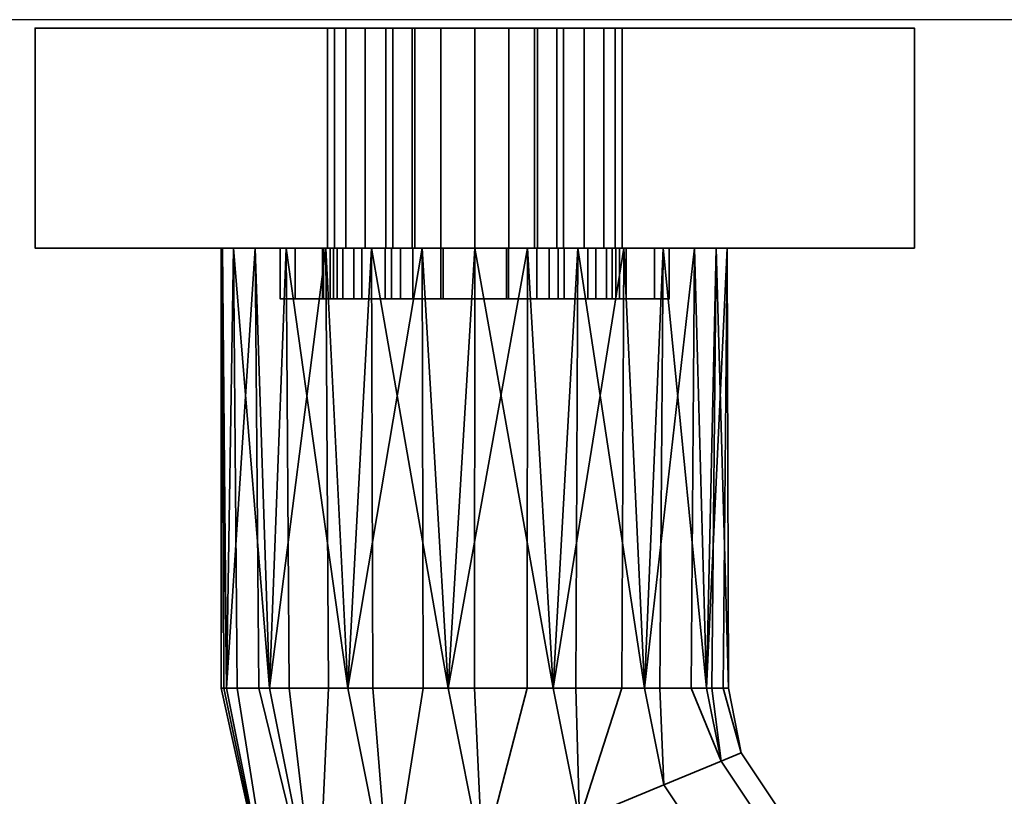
# Model space of a CAD drawing. Header units: millimetres. Extents: x -508 to 6708, y -115 to 193.
# Tile 343 of 656: x 1169 to 1227, y -89 to -44. Entities that reach past the tile are written whole.
import ezdxf

# ---------------------------------------------------------------- set-up
doc = ezdxf.new("R2010")
doc.units = ezdxf.units.MM
doc.layers.add('151', color=7, linetype='Continuous', true_color=0xffffff)

# ---------------------------------------------------------------- blocks, each defined once
blk = doc.blocks.new('UG_SURFACE_129')
at = {"layer": '151', "color": 252, "linetype": 'Continuous', "lineweight": 35}
for points in [[(1187.654, -57, 1013.609), (1187.654, -60, 1013.609), (1188.85, -60, 1016.597), (1188.85, -57, 1016.597)], [(1187.654, -57, 1010.391), (1187.654, -60, 1010.391), (1187.654, -60, 1013.609), (1187.654, -57, 1013.609)], [(1188.85, -57, 1007.403), (1188.85, -60, 1007.403), (1187.654, -60, 1010.391), (1187.654, -57, 1010.391)], [(1194, -57, 1003.739), (1187.654, -57, 1010.391), (1187.654, -57, 1013.609)], [(1194, -57, 1003.739), (1191.072, -57, 1005.074), (1188.85, -57, 1007.403), (1187.654, -57, 1010.391)], [(1187.654, -57, 1013.609), (1188.85, -57, 1016.597), (1191.072, -57, 1018.926), (1194, -57, 1003.739)], [(1188.85, -57, 1016.597), (1188.85, -60, 1016.597), (1191.072, -60, 1018.926), (1191.072, -57, 1018.926)], [(1191.072, -57, 1005.074), (1191.072, -60, 1005.074), (1188.85, -60, 1007.403), (1188.85, -57, 1007.403)], [(1191.072, -57, 1018.926), (1191.072, -60, 1018.926), (1194, -60, 1020.261), (1194, -57, 1020.261)], [(1194, -57, 1003.739), (1194, -60, 1003.739), (1191.072, -60, 1005.074), (1191.072, -57, 1005.074)], [(1191.072, -57, 1018.926), (1194, -57, 1020.261), (1194, -57, 1003.739)], [(1194, -57, 1020.261), (1194, -60, 1020.261), (1194, -60, 1003.739), (1194, -57, 1003.739)], [(1194, -60, 1003.739), (1187.654, -60, 1013.609), (1187.654, -60, 1010.391)], [(1194, -60, 1003.739), (1191.072, -60, 1018.926), (1188.85, -60, 1016.597), (1187.654, -60, 1013.609)], [(1187.654, -60, 1010.391), (1188.85, -60, 1007.403), (1191.072, -60, 1005.074), (1194, -60, 1003.739)], [(1194, -60, 1003.739), (1194, -60, 1020.261), (1191.072, -60, 1018.926)]]:
    blk.add_3dface(points, dxfattribs=at)
blk = doc.blocks.new('UG_SURFACE_131')
at = {"layer": '151', "color": 252, "linetype": 'Continuous', "lineweight": 35}
for points in [[(1184.5, -57, 1014.5), (1187.049, -57, 1012.941), (1187, -57, 1012)], [(1184.5, -57, 1014.5), (1185.375, -57, 1018.901), (1188.206, -57, 1016.5), (1187.049, -57, 1012.941)], [(1185.375, -57, 989.099), (1184.5, -57, 993.5), (1189.312, -57, 1005.978), (1192.339, -57, 1003.778)], [(1187, -57, 1012), (1187.441, -57, 1009.219), (1184.5, -57, 993.5), (1184.5, -57, 1014.5)], [(1187.441, -57, 1009.219), (1189.312, -57, 1005.978), (1184.5, -57, 993.5)], [(1185.375, -57, 989.099), (1185.375, -60, 989.099), (1184.5, -60, 993.5), (1184.5, -57, 993.5)], [(1184.5, -57, 993.5), (1184.5, -60, 993.5), (1184.5, -60, 1014.5), (1184.5, -57, 1014.5)], [(1184.5, -57, 1014.5), (1184.5, -60, 1014.5), (1185.375, -60, 1018.901), (1185.375, -57, 1018.901)], [(1187.868, -57, 985.368), (1185.375, -57, 989.099), (1192.339, -57, 1003.778), (1196, -57, 1003)], [(1190.71, -57, 1019.281), (1188.206, -57, 1016.5), (1185.375, -57, 1018.901), (1187.868, -57, 1022.632)], [(1187.868, -57, 985.368), (1187.868, -60, 985.368), (1185.375, -60, 989.099), (1185.375, -57, 989.099)], [(1185.375, -57, 1018.901), (1185.375, -60, 1018.901), (1187.868, -60, 1022.632), (1187.868, -57, 1022.632)], [(1187, -57, 1012), (1187.049, -57, 1012.941), (1187.049, -60, 1012.941), (1187, -60, 1012)], [(1187, -60, 1012), (1187.441, -60, 1009.219), (1187.441, -57, 1009.219), (1187, -57, 1012)], [(1188.206, -57, 1016.5), (1188.206, -60, 1016.5), (1187.049, -60, 1012.941), (1187.049, -57, 1012.941)], [(1187.441, -57, 1009.219), (1187.441, -60, 1009.219), (1189.312, -60, 1005.978), (1189.312, -57, 1005.978)], [(1196, -57, 1003), (1196, -57, 982), (1191.599, -57, 982.875), (1187.868, -57, 985.368)], [(1194.129, -57, 1020.803), (1190.71, -57, 1019.281), (1187.868, -57, 1022.632), (1191.599, -57, 1025.125)], [(1191.599, -57, 982.875), (1191.599, -60, 982.875), (1187.868, -60, 985.368), (1187.868, -57, 985.368)], [(1187.868, -57, 1022.632), (1187.868, -60, 1022.632), (1191.599, -60, 1025.125), (1191.599, -57, 1025.125)], [(1190.71, -57, 1019.281), (1190.71, -60, 1019.281), (1188.206, -60, 1016.5), (1188.206, -57, 1016.5)], [(1189.312, -57, 1005.978), (1189.312, -60, 1005.978), (1192.339, -60, 1003.778), (1192.339, -57, 1003.778)], [(1194.129, -57, 1020.803), (1194.129, -60, 1020.803), (1190.71, -60, 1019.281), (1190.71, -57, 1019.281)], [(1197.871, -57, 1020.803), (1194.129, -57, 1020.803), (1191.599, -57, 1025.125), (1196, -57, 1026)], [(1196, -57, 982), (1196, -60, 982), (1191.599, -60, 982.875), (1191.599, -57, 982.875)], [(1191.599, -57, 1025.125), (1191.599, -60, 1025.125), (1196, -60, 1026), (1196, -57, 1026)], [(1192.339, -57, 1003.778), (1192.339, -60, 1003.778), (1196, -60, 1003), (1196, -57, 1003)], [(1197.871, -57, 1020.803), (1197.871, -60, 1020.803), (1194.129, -60, 1020.803), (1194.129, -57, 1020.803)], [(1196, -57, 1003), (1196, -60, 1003), (1199.661, -60, 1003.778), (1199.661, -57, 1003.778)], [(1196, -57, 1003), (1199.661, -57, 1003.778), (1206.625, -57, 989.099), (1204.132, -57, 985.368)], [(1204.132, -57, 985.368), (1200.401, -57, 982.875), (1196, -57, 1003)], [(1196, -57, 1026), (1200.401, -57, 1025.125), (1197.871, -57, 1020.803)], [(1200.401, -57, 982.875), (1196, -57, 982), (1196, -57, 1003)], [(1200.401, -57, 982.875), (1200.401, -60, 982.875), (1196, -60, 982), (1196, -57, 982)], [(1196, -57, 1026), (1196, -60, 1026), (1200.401, -60, 1025.125), (1200.401, -57, 1025.125)], [(1201.29, -57, 1019.281), (1201.29, -60, 1019.281), (1197.871, -60, 1020.803), (1197.871, -57, 1020.803)], [(1201.29, -57, 1019.281), (1197.871, -57, 1020.803), (1200.401, -57, 1025.125), (1204.132, -57, 1022.632)], [(1199.661, -57, 1003.778), (1199.661, -60, 1003.778), (1202.688, -60, 1005.978), (1202.688, -57, 1005.978)], [(1207.5, -57, 993.5), (1206.625, -57, 989.099), (1199.661, -57, 1003.778), (1202.688, -57, 1005.978)], [(1204.132, -57, 985.368), (1204.132, -60, 985.368), (1200.401, -60, 982.875), (1200.401, -57, 982.875)], [(1200.401, -57, 1025.125), (1200.401, -60, 1025.125), (1204.132, -60, 1022.632), (1204.132, -57, 1022.632)], [(1203.794, -57, 1016.5), (1203.794, -60, 1016.5), (1201.29, -60, 1019.281), (1201.29, -57, 1019.281)], [(1204.132, -57, 1022.632), (1206.625, -57, 1018.901), (1203.794, -57, 1016.5), (1201.29, -57, 1019.281)], [(1202.688, -57, 1005.978), (1202.688, -60, 1005.978), (1204.56, -60, 1009.219), (1204.56, -57, 1009.219)], [(1207.5, -57, 993.5), (1202.688, -57, 1005.978), (1204.56, -57, 1009.219)], [(1204.951, -57, 1012.941), (1204.951, -60, 1012.941), (1203.794, -60, 1016.5), (1203.794, -57, 1016.5)], [(1204.951, -57, 1012.941), (1203.794, -57, 1016.5), (1206.625, -57, 1018.901), (1207.5, -57, 1014.5)], [(1206.625, -57, 989.099), (1206.625, -60, 989.099), (1204.132, -60, 985.368), (1204.132, -57, 985.368)], [(1204.132, -57, 1022.632), (1204.132, -60, 1022.632), (1206.625, -60, 1018.901), (1206.625, -57, 1018.901)], [(1204.56, -57, 1009.219), (1204.56, -60, 1009.219), (1204.951, -60, 1012.941), (1204.951, -57, 1012.941)], [(1204.56, -57, 1009.219), (1204.951, -57, 1012.941), (1207.5, -57, 1014.5), (1207.5, -57, 993.5)], [(1207.5, -57, 993.5), (1207.5, -60, 993.5), (1206.625, -60, 989.099), (1206.625, -57, 989.099)], [(1206.625, -57, 1018.901), (1206.625, -60, 1018.901), (1207.5, -60, 1014.5), (1207.5, -57, 1014.5)], [(1207.5, -57, 1014.5), (1207.5, -60, 1014.5), (1207.5, -60, 993.5), (1207.5, -57, 993.5)], [(1184.5, -60, 1014.5), (1184.5, -60, 993.5), (1187.441, -60, 1009.219), (1187, -60, 1012)], [(1187, -60, 1012), (1187.049, -60, 1012.941), (1184.5, -60, 1014.5)], [(1184.5, -60, 993.5), (1189.312, -60, 1005.978), (1187.441, -60, 1009.219)], [(1187.049, -60, 1012.941), (1188.206, -60, 1016.5), (1185.375, -60, 1018.901), (1184.5, -60, 1014.5)], [(1192.339, -60, 1003.778), (1189.312, -60, 1005.978), (1184.5, -60, 993.5), (1185.375, -60, 989.099)], [(1187.868, -60, 1022.632), (1185.375, -60, 1018.901), (1188.206, -60, 1016.5), (1190.71, -60, 1019.281)], [(1196, -60, 1003), (1192.339, -60, 1003.778), (1185.375, -60, 989.099), (1187.868, -60, 985.368)], [(1191.599, -60, 1025.125), (1187.868, -60, 1022.632), (1190.71, -60, 1019.281), (1194.129, -60, 1020.803)], [(1187.868, -60, 985.368), (1191.599, -60, 982.875), (1196, -60, 982), (1196, -60, 1003)], [(1196, -60, 1026), (1191.599, -60, 1025.125), (1194.129, -60, 1020.803)], [(1194.129, -60, 1020.803), (1197.871, -60, 1020.803), (1200.401, -60, 1025.125), (1196, -60, 1026)], [(1196, -60, 1003), (1200.401, -60, 982.875), (1204.132, -60, 985.368)], [(1196, -60, 1003), (1196, -60, 982), (1200.401, -60, 982.875)], [(1204.132, -60, 985.368), (1206.625, -60, 989.099), (1199.661, -60, 1003.778), (1196, -60, 1003)], [(1197.871, -60, 1020.803), (1201.29, -60, 1019.281), (1204.132, -60, 1022.632), (1200.401, -60, 1025.125)], [(1202.688, -60, 1005.978), (1199.661, -60, 1003.778), (1206.625, -60, 989.099), (1207.5, -60, 993.5)], [(1201.29, -60, 1019.281), (1203.794, -60, 1016.5), (1206.625, -60, 1018.901), (1204.132, -60, 1022.632)], [(1204.56, -60, 1009.219), (1202.688, -60, 1005.978), (1207.5, -60, 993.5)], [(1207.5, -60, 1014.5), (1206.625, -60, 1018.901), (1203.794, -60, 1016.5), (1204.951, -60, 1012.941)], [(1207.5, -60, 993.5), (1207.5, -60, 1014.5), (1204.951, -60, 1012.941), (1204.56, -60, 1009.219)]]:
    blk.add_3dface(points, dxfattribs=at)
blk = doc.blocks.new('UG_SURFACE_133')
at = {"layer": '151', "color": 252, "linetype": 'Continuous', "lineweight": 35}
for points in [[(1198, -57, 1003.739), (1198, -60, 1003.739), (1198, -60, 1020.261), (1198, -57, 1020.261)], [(1200.928, -57, 1005.074), (1200.928, -60, 1005.074), (1198, -60, 1003.739), (1198, -57, 1003.739)], [(1198, -57, 1020.261), (1198, -60, 1020.261), (1200.928, -60, 1018.926), (1200.928, -57, 1018.926)], [(1198, -57, 1003.739), (1198, -57, 1020.261), (1200.928, -57, 1018.926)], [(1200.928, -57, 1005.074), (1198, -57, 1003.739), (1200.928, -57, 1018.926)], [(1203.15, -57, 1007.403), (1203.15, -60, 1007.403), (1200.928, -60, 1005.074), (1200.928, -57, 1005.074)], [(1200.928, -57, 1018.926), (1200.928, -60, 1018.926), (1203.15, -60, 1016.597), (1203.15, -57, 1016.597)], [(1200.928, -57, 1005.074), (1200.928, -57, 1018.926), (1203.15, -57, 1016.597), (1204.346, -57, 1013.609)], [(1204.346, -57, 1013.609), (1204.346, -57, 1010.391), (1203.15, -57, 1007.403), (1200.928, -57, 1005.074)], [(1204.346, -57, 1010.391), (1204.346, -60, 1010.391), (1203.15, -60, 1007.403), (1203.15, -57, 1007.403)], [(1203.15, -57, 1016.597), (1203.15, -60, 1016.597), (1204.346, -60, 1013.609), (1204.346, -57, 1013.609)], [(1204.346, -57, 1013.609), (1204.346, -60, 1013.609), (1204.346, -60, 1010.391), (1204.346, -57, 1010.391)], [(1198, -60, 1020.261), (1198, -60, 1003.739), (1200.928, -60, 1005.074)], [(1200.928, -60, 1018.926), (1198, -60, 1020.261), (1200.928, -60, 1005.074)], [(1200.928, -60, 1018.926), (1200.928, -60, 1005.074), (1203.15, -60, 1007.403), (1204.346, -60, 1010.391)], [(1204.346, -60, 1010.391), (1204.346, -60, 1013.609), (1203.15, -60, 1016.597), (1200.928, -60, 1018.926)]]:
    blk.add_3dface(points, dxfattribs=at)
blk = doc.blocks.new('UG_SURFACE_135')
at = {"layer": '151', "color": 254, "linetype": 'Continuous', "lineweight": 35}
for points in [[(1170, -44, 951.5), (1191.15, -44, 990.491), (1192.288, -44, 988.788)], [(1192.288, -44, 988.788), (1193.991, -44, 987.65), (1170, -44, 951.5)], [(1193.991, -44, 987.65), (1196, -44, 987.25), (1196, -44, 948), (1170, -44, 951.5)], [(1170, -44, 951.5), (1188.367, -44, 1007.721), (1190.75, -44, 1005), (1190.75, -44, 992.5)], [(1190.75, -44, 992.5), (1191.15, -44, 990.491), (1170, -44, 951.5)], [(1170, -44, 951.5), (1187.289, -44, 1011.173), (1188.367, -44, 1007.721)], [(1170, -44, 1186.5), (1189.527, -44, 1017.888), (1187.699, -44, 1014.767)], [(1170, -44, 1186.5), (1196, -44, 1190), (1196, -44, 1020.75), (1192.461, -44, 1020.002)], [(1192.461, -44, 1020.002), (1189.527, -44, 1017.888), (1170, -44, 1186.5)], [(1187.699, -44, 1014.767), (1187.289, -44, 1011.173), (1170, -44, 951.5), (1170, -44, 1186.5)], [(1196, -44, 948), (1196, -57, 948), (1170, -57, 951.5), (1170, -44, 951.5)], [(1170, -44, 951.5), (1170, -57, 951.5), (1170, -57, 1186.5), (1170, -44, 1186.5)], [(1170, -44, 1186.5), (1170, -57, 1186.5), (1196, -57, 1190), (1196, -44, 1190)], [(1187.289, -44, 1011.173), (1187.289, -57, 1011.173), (1188.367, -57, 1007.721), (1188.367, -44, 1007.721)], [(1187.699, -44, 1014.767), (1187.699, -57, 1014.767), (1187.289, -57, 1011.173), (1187.289, -44, 1011.173)], [(1189.527, -44, 1017.888), (1189.527, -57, 1017.888), (1187.699, -57, 1014.767), (1187.699, -44, 1014.767)], [(1188.367, -44, 1007.721), (1188.367, -57, 1007.721), (1190.75, -57, 1005), (1190.75, -44, 1005)], [(1192.461, -44, 1020.002), (1192.461, -57, 1020.002), (1189.527, -57, 1017.888), (1189.527, -44, 1017.888)], [(1190.75, -44, 1005), (1190.75, -57, 1005), (1190.75, -57, 992.5), (1190.75, -44, 992.5)], [(1190.75, -44, 992.5), (1190.75, -57, 992.5), (1191.15, -57, 990.491), (1191.15, -44, 990.491)], [(1191.15, -44, 990.491), (1191.15, -57, 990.491), (1192.288, -57, 988.788), (1192.288, -44, 988.788)], [(1192.288, -44, 988.788), (1192.288, -57, 988.788), (1193.991, -57, 987.65), (1193.991, -44, 987.65)], [(1196, -44, 1020.75), (1196, -57, 1020.75), (1192.461, -57, 1020.002), (1192.461, -44, 1020.002)], [(1193.991, -44, 987.65), (1193.991, -57, 987.65), (1196, -57, 987.25), (1196, -44, 987.25)], [(1222, -44, 951.5), (1196, -44, 948), (1196, -44, 987.25), (1198.009, -44, 987.65)], [(1199.539, -44, 1020.002), (1196, -44, 1020.75), (1196, -44, 1190), (1222, -44, 1186.5)], [(1199.539, -44, 1020.002), (1199.539, -57, 1020.002), (1196, -57, 1020.75), (1196, -44, 1020.75)], [(1222, -44, 951.5), (1222, -57, 951.5), (1196, -57, 948), (1196, -44, 948)], [(1196, -44, 987.25), (1196, -57, 987.25), (1198.009, -57, 987.65), (1198.009, -44, 987.65)], [(1196, -44, 1190), (1196, -57, 1190), (1222, -57, 1186.5), (1222, -44, 1186.5)], [(1222, -44, 951.5), (1198.009, -44, 987.65), (1199.712, -44, 988.788)], [(1198.009, -44, 987.65), (1198.009, -57, 987.65), (1199.712, -57, 988.788), (1199.712, -44, 988.788)], [(1222, -44, 1186.5), (1202.473, -44, 1017.888), (1199.539, -44, 1020.002)], [(1202.473, -44, 1017.888), (1202.473, -57, 1017.888), (1199.539, -57, 1020.002), (1199.539, -44, 1020.002)], [(1199.712, -44, 988.788), (1200.85, -44, 990.491), (1222, -44, 951.5)], [(1199.712, -44, 988.788), (1199.712, -57, 988.788), (1200.85, -57, 990.491), (1200.85, -44, 990.491)], [(1222, -44, 951.5), (1200.85, -44, 990.491), (1201.25, -44, 992.5)], [(1200.85, -44, 990.491), (1200.85, -57, 990.491), (1201.25, -57, 992.5), (1201.25, -44, 992.5)], [(1201.25, -44, 992.5), (1201.25, -57, 992.5), (1201.25, -57, 1005), (1201.25, -44, 1005)], [(1201.25, -44, 992.5), (1201.25, -44, 1005), (1203.632, -44, 1007.721), (1222, -44, 951.5)], [(1201.25, -44, 1005), (1201.25, -57, 1005), (1203.632, -57, 1007.721), (1203.632, -44, 1007.721)], [(1204.301, -44, 1014.767), (1202.473, -44, 1017.888), (1222, -44, 1186.5)], [(1204.301, -44, 1014.767), (1204.301, -57, 1014.767), (1202.473, -57, 1017.888), (1202.473, -44, 1017.888)], [(1203.632, -44, 1007.721), (1204.711, -44, 1011.173), (1222, -44, 951.5)], [(1203.632, -44, 1007.721), (1203.632, -57, 1007.721), (1204.711, -57, 1011.173), (1204.711, -44, 1011.173)], [(1222, -44, 1186.5), (1222, -44, 951.5), (1204.711, -44, 1011.173), (1204.301, -44, 1014.767)], [(1204.711, -44, 1011.173), (1204.711, -57, 1011.173), (1204.301, -57, 1014.767), (1204.301, -44, 1014.767)], [(1222, -44, 1186.5), (1222, -57, 1186.5), (1222, -57, 951.5), (1222, -44, 951.5)], [(1170, -57, 951.5), (1193.991, -57, 987.65), (1192.288, -57, 988.788)], [(1170, -57, 951.5), (1181.734, -57, 1099.365), (1181, -57, 1104)], [(1170, -57, 951.5), (1191.15, -57, 990.491), (1190.75, -57, 992.5)], [(1170, -57, 951.5), (1196, -57, 948), (1196, -57, 987.25), (1193.991, -57, 987.65)], [(1181, -57, 1104), (1181.082, -57, 1105.568), (1170, -57, 1186.5), (1170, -57, 951.5)], [(1192.288, -57, 988.788), (1191.15, -57, 990.491), (1170, -57, 951.5)], [(1196, -57, 1190), (1170, -57, 1186.5), (1192.881, -57, 1118.672)], [(1170, -57, 1186.5), (1183.01, -57, 1111.5), (1187.183, -57, 1116.135)], [(1170, -57, 951.5), (1184.853, -57, 1093.963), (1181.734, -57, 1099.365)], [(1170, -57, 951.5), (1187.289, -57, 1011.173), (1187.699, -57, 1014.767)], [(1190.75, -57, 992.5), (1190.75, -57, 1005), (1188.367, -57, 1007.721), (1170, -57, 951.5)], [(1187.183, -57, 1116.135), (1192.881, -57, 1118.672), (1170, -57, 1186.5)], [(1170, -57, 951.5), (1189.899, -57, 1090.297), (1184.853, -57, 1093.963)], [(1188.367, -57, 1007.721), (1187.289, -57, 1011.173), (1170, -57, 951.5)], [(1187.699, -57, 1014.767), (1196, -57, 1089), (1189.899, -57, 1090.297), (1170, -57, 951.5)], [(1181.082, -57, 1105.568), (1183.01, -57, 1111.5), (1170, -57, 1186.5)], [(1181, -57, 1104), (1181.734, -57, 1099.365), (1181.328, -83, 1100.881)], [(1181.082, -57, 1105.568), (1181, -57, 1104), (1181, -83, 1104)], [(1181, -83, 1104), (1181.164, -83, 1105.559), (1181.082, -57, 1105.568)], [(1181.328, -83, 1100.881), (1181, -83, 1104), (1181, -57, 1104)], [(1183.01, -57, 1111.5), (1181.082, -57, 1105.568), (1181.328, -83, 1107.119)], [(1181.082, -57, 1105.568), (1181.164, -83, 1105.559), (1181.328, -83, 1107.119)], [(1181.734, -57, 1099.365), (1181.959, -83, 1099.465), (1181.328, -83, 1100.881)], [(1181.328, -83, 1107.119), (1183.234, -83, 1111.4), (1183.01, -57, 1111.5)], [(1181.734, -57, 1099.365), (1184.853, -57, 1093.963), (1183.865, -83, 1095.183)], [(1183.865, -83, 1095.183), (1181.959, -83, 1099.465), (1181.734, -57, 1099.365)], [(1187.183, -57, 1116.135), (1183.01, -57, 1111.5), (1183.865, -83, 1112.817)], [(1183.01, -57, 1111.5), (1183.234, -83, 1111.4), (1183.865, -83, 1112.817)], [(1184.853, -57, 1093.963), (1185.017, -83, 1094.146), (1183.865, -83, 1095.183)], [(1183.865, -83, 1112.817), (1187.348, -83, 1115.953), (1187.183, -57, 1116.135)], [(1184.853, -57, 1093.963), (1189.899, -57, 1090.297), (1188.5, -83, 1091.01)], [(1188.5, -83, 1091.01), (1185.017, -83, 1094.146), (1184.853, -57, 1093.963)], [(1192.881, -57, 1118.672), (1187.183, -57, 1116.135), (1188.5, -83, 1116.99)], [(1187.183, -57, 1116.135), (1187.348, -83, 1115.953), (1188.5, -83, 1116.99)], [(1196, -57, 1089), (1187.699, -57, 1014.767), (1189.527, -57, 1017.888)], [(1189.899, -57, 1090.297), (1189.975, -83, 1090.53), (1188.5, -83, 1091.01)], [(1188.5, -83, 1116.99), (1192.957, -83, 1118.439), (1192.881, -57, 1118.672)], [(1196, -57, 1089), (1189.527, -57, 1017.888), (1192.461, -57, 1020.002)], [(1189.899, -57, 1090.297), (1196, -57, 1089), (1194.432, -83, 1089.082)], [(1194.432, -83, 1089.082), (1189.975, -83, 1090.53), (1189.899, -57, 1090.297)], [(1192.461, -57, 1020.002), (1196, -57, 1020.75), (1196, -57, 1089)], [(1199.119, -57, 1118.672), (1192.881, -57, 1118.672), (1194.432, -83, 1118.918)], [(1192.881, -57, 1118.672), (1192.957, -83, 1118.439), (1194.432, -83, 1118.918)], [(1192.881, -57, 1118.672), (1199.119, -57, 1118.672), (1222, -57, 1186.5), (1196, -57, 1190)], [(1196, -57, 1089), (1195.974, -83, 1089.244), (1194.432, -83, 1089.082)], [(1194.432, -83, 1118.918), (1199.093, -83, 1118.428), (1199.119, -57, 1118.672)], [(1200.635, -83, 1089.734), (1195.974, -83, 1089.244), (1196, -57, 1089)], [(1196, -57, 1089), (1202.101, -57, 1090.297), (1200.635, -83, 1089.734)], [(1202.101, -57, 1090.297), (1196, -57, 1089), (1196, -57, 1020.75), (1199.539, -57, 1020.002)], [(1198.009, -57, 987.65), (1196, -57, 987.25), (1196, -57, 948), (1222, -57, 951.5)], [(1199.712, -57, 988.788), (1198.009, -57, 987.65), (1222, -57, 951.5)], [(1199.119, -57, 1118.672), (1199.093, -83, 1118.428), (1200.635, -83, 1118.266)], [(1204.817, -57, 1116.135), (1199.119, -57, 1118.672), (1200.635, -83, 1118.266)], [(1222, -57, 1186.5), (1199.119, -57, 1118.672), (1204.817, -57, 1116.135)], [(1199.539, -57, 1020.002), (1202.473, -57, 1017.888), (1202.101, -57, 1090.297)], [(1222, -57, 951.5), (1200.85, -57, 990.491), (1199.712, -57, 988.788)], [(1202.101, -57, 1090.297), (1201.978, -83, 1090.51), (1200.635, -83, 1089.734)], [(1200.635, -83, 1118.266), (1204.694, -83, 1115.923), (1204.817, -57, 1116.135)], [(1201.25, -57, 992.5), (1200.85, -57, 990.491), (1222, -57, 951.5)], [(1222, -57, 951.5), (1203.632, -57, 1007.721), (1201.25, -57, 1005), (1201.25, -57, 992.5)], [(1206.037, -83, 1092.853), (1201.978, -83, 1090.51), (1202.101, -57, 1090.297)], [(1202.101, -57, 1090.297), (1207.147, -57, 1093.963), (1206.037, -83, 1092.853)], [(1202.101, -57, 1090.297), (1202.473, -57, 1017.888), (1204.301, -57, 1014.767)], [(1204.301, -57, 1014.767), (1204.711, -57, 1011.173), (1222, -57, 951.5), (1202.101, -57, 1090.297)], [(1222, -57, 951.5), (1207.147, -57, 1093.963), (1202.101, -57, 1090.297)], [(1222, -57, 951.5), (1204.711, -57, 1011.173), (1203.632, -57, 1007.721)], [(1204.817, -57, 1116.135), (1204.694, -83, 1115.923), (1206.037, -83, 1115.147)], [(1208.99, -57, 1111.5), (1204.817, -57, 1116.135), (1206.037, -83, 1115.147)], [(1204.817, -57, 1116.135), (1208.99, -57, 1111.5), (1222, -57, 1186.5)], [(1207.147, -57, 1093.963), (1206.949, -83, 1094.107), (1206.037, -83, 1092.853)], [(1206.037, -83, 1115.147), (1208.792, -83, 1111.356), (1208.99, -57, 1111.5)], [(1209.703, -83, 1097.899), (1206.949, -83, 1094.107), (1207.147, -57, 1093.963)], [(1207.147, -57, 1093.963), (1210.266, -57, 1099.365), (1209.703, -83, 1097.899)], [(1210.266, -57, 1099.365), (1207.147, -57, 1093.963), (1222, -57, 951.5)], [(1208.99, -57, 1111.5), (1208.792, -83, 1111.356), (1209.703, -83, 1110.101)], [(1210.918, -57, 1105.568), (1208.99, -57, 1111.5), (1209.703, -83, 1110.101)], [(1222, -57, 1186.5), (1208.99, -57, 1111.5), (1210.918, -57, 1105.568)], [(1210.266, -57, 1099.365), (1210.026, -83, 1099.416), (1209.703, -83, 1097.899)], [(1209.703, -83, 1110.101), (1210.678, -83, 1105.517), (1210.918, -57, 1105.568)], [(1211, -83, 1104), (1210.026, -83, 1099.416), (1210.266, -57, 1099.365)], [(1210.266, -57, 1099.365), (1210.918, -57, 1105.568), (1211, -83, 1104)], [(1210.918, -57, 1105.568), (1210.266, -57, 1099.365), (1222, -57, 951.5), (1222, -57, 1186.5)], [(1210.918, -57, 1105.568), (1210.678, -83, 1105.517), (1211, -83, 1104)], [(1184.348, -98.182, 1100.881), (1184.348, -98.182, 1107.119), (1181, -83, 1104)], [(1184.348, -98.182, 1107.119), (1181.164, -83, 1105.559), (1181, -83, 1104)], [(1181, -83, 1104), (1181.328, -83, 1100.881), (1184.348, -98.182, 1100.881)], [(1184.348, -98.182, 1107.119), (1181.328, -83, 1107.119), (1181.164, -83, 1105.559)], [(1184.348, -98.182, 1100.881), (1181.328, -83, 1100.881), (1181.959, -83, 1099.465)], [(1183.234, -83, 1111.4), (1181.328, -83, 1107.119), (1184.348, -98.182, 1107.119), (1186.692, -97.211, 1112.817)], [(1181.959, -83, 1099.465), (1183.865, -83, 1095.183), (1186.692, -97.211, 1095.183), (1184.348, -98.182, 1100.881)], [(1186.692, -97.211, 1112.817), (1183.865, -83, 1112.817), (1183.234, -83, 1111.4)], [(1186.692, -97.211, 1095.183), (1183.865, -83, 1095.183), (1185.017, -83, 1094.146)], [(1187.348, -83, 1115.953), (1183.865, -83, 1112.817), (1186.692, -97.211, 1112.817)], [(1185.017, -83, 1094.146), (1188.5, -83, 1091.01), (1190.974, -95.437, 1091.01), (1186.692, -97.211, 1095.183)], [(1186.692, -97.211, 1112.817), (1190.974, -95.437, 1116.99), (1188.5, -83, 1116.99), (1187.348, -83, 1115.953)], [(1190.974, -95.437, 1091.01), (1188.5, -83, 1091.01), (1189.975, -83, 1090.53)], [(1192.957, -83, 1118.439), (1188.5, -83, 1116.99), (1190.974, -95.437, 1116.99)], [(1189.975, -83, 1090.53), (1194.432, -83, 1089.082), (1196.454, -93.167, 1089.082), (1190.974, -95.437, 1091.01)], [(1190.974, -95.437, 1116.99), (1196.454, -93.167, 1118.918), (1194.432, -83, 1118.918), (1192.957, -83, 1118.439)], [(1196.454, -93.167, 1089.082), (1194.432, -83, 1089.082), (1195.974, -83, 1089.244)], [(1199.093, -83, 1118.428), (1194.432, -83, 1118.918), (1196.454, -93.167, 1118.918)], [(1195.974, -83, 1089.244), (1200.635, -83, 1089.734), (1202.185, -90.793, 1089.734), (1196.454, -93.167, 1089.082)], [(1196.454, -93.167, 1118.918), (1202.185, -90.793, 1118.266), (1200.635, -83, 1118.266), (1199.093, -83, 1118.428)], [(1202.185, -90.793, 1089.734), (1200.635, -83, 1089.734), (1201.978, -83, 1090.51)], [(1204.694, -83, 1115.923), (1200.635, -83, 1118.266), (1202.185, -90.793, 1118.266)], [(1201.978, -83, 1090.51), (1206.037, -83, 1092.853), (1207.176, -88.726, 1092.853), (1202.185, -90.793, 1089.734)], [(1202.185, -90.793, 1118.266), (1207.176, -88.726, 1115.147), (1206.037, -83, 1115.147), (1204.694, -83, 1115.923)], [(1207.176, -88.726, 1092.853), (1206.037, -83, 1092.853), (1206.949, -83, 1094.107)], [(1208.792, -83, 1111.356), (1206.037, -83, 1115.147), (1207.176, -88.726, 1115.147), (1210.563, -87.323, 1110.101)], [(1206.949, -83, 1094.107), (1209.703, -83, 1097.899), (1210.563, -87.323, 1097.899), (1207.176, -88.726, 1092.853)], [(1210.563, -87.323, 1110.101), (1209.703, -83, 1110.101), (1208.792, -83, 1111.356)], [(1210.563, -87.323, 1097.899), (1209.703, -83, 1097.899), (1210.026, -83, 1099.416)], [(1210.678, -83, 1105.517), (1209.703, -83, 1110.101), (1210.563, -87.323, 1110.101), (1211.761, -86.827, 1104)], [(1210.026, -83, 1099.416), (1211, -83, 1104), (1211.761, -86.827, 1104), (1210.563, -87.323, 1097.899)], [(1211.761, -86.827, 1104), (1211, -83, 1104), (1210.678, -83, 1105.517)], [(1210.563, -87.323, 1097.899), (1213.012, -90.988, 1097.899), (1210.42, -93.58, 1092.853), (1207.176, -88.726, 1092.853)], [(1207.176, -88.726, 1115.147), (1210.42, -93.58, 1115.147), (1213.012, -90.988, 1110.101), (1210.563, -87.323, 1110.101)], [(1211.761, -86.827, 1104), (1213.929, -90.071, 1104), (1213.012, -90.988, 1097.899), (1210.563, -87.323, 1097.899)], [(1210.563, -87.323, 1110.101), (1213.012, -90.988, 1110.101), (1213.929, -90.071, 1104), (1211.761, -86.827, 1104)], [(1207.176, -88.726, 1092.853), (1210.42, -93.58, 1092.853), (1206.6, -97.4, 1089.734), (1202.185, -90.793, 1089.734)], [(1202.185, -90.793, 1118.266), (1206.6, -97.4, 1118.266), (1210.42, -93.58, 1115.147), (1207.176, -88.726, 1115.147)]]:
    blk.add_3dface(points, dxfattribs=at)

msp = doc.modelspace()

# ---------------------------------------------------------------- linework, layer by layer
at = {"layer": '151', "color": 253, "linetype": 'Continuous', "lineweight": -3}
for p, q in [((1872, -43.5, 2030), (1128, -43.5, 2030)), ((1872, -43.5, 2), (1128, -43.5, 2)), ((1170, -44, 951.5), (1170, -57, 951.5)), ((1170, -44, 1186.5), (1170, -44, 951.5)), ((1170, -44, 1186.5), (1170, -57, 1186.5)), ((1190.75, -57, 1005), (1190.75, -44, 1005)), ((1190.75, -44, 1005), (1190.75, -44, 992.5)), ((1190.75, -57, 992.5), (1190.75, -44, 992.5)), ((1201.25, -57, 1005), (1201.25, -44, 1005)), ((1201.25, -44, 992.5), (1201.25, -44, 1005)), ((1201.25, -57, 992.5), (1201.25, -44, 992.5)), ((1222, -44, 1186.5), (1222, -57, 1186.5)), ((1222, -44, 951.5), (1222, -44, 1186.5)), ((1222, -44, 951.5), (1222, -57, 951.5)), ((1170, -57, 1186.5), (1170, -57, 951.5)), ((1184.5, -60, 1014.5), (1184.5, -57, 1014.5)), ((1184.5, -57, 993.5), (1184.5, -57, 1014.5)), ((1184.5, -60, 993.5), (1184.5, -57, 993.5)), ((1190.75, -57, 1005), (1190.75, -57, 992.5)), ((1194, -57, 1020.261), (1194, -57, 1003.739)), ((1194, -57, 1020.261), (1194, -60, 1020.261)), ((1194, -60, 1003.739), (1194, -57, 1003.739)), ((1198, -60, 1003.739), (1198, -57, 1003.739)), ((1198, -57, 1003.739), (1198, -57, 1020.261)), ((1198, -57, 1020.261), (1198, -60, 1020.261)), ((1201.25, -57, 992.5), (1201.25, -57, 1005)), ((1207.5, -57, 1014.5), (1207.5, -57, 993.5)), ((1207.5, -60, 993.5), (1207.5, -57, 993.5)), ((1207.5, -60, 1014.5), (1207.5, -57, 1014.5)), ((1222, -57, 951.5), (1222, -57, 1186.5)), ((1184.5, -60, 993.5), (1184.5, -60, 1014.5)), ((1194, -60, 1020.261), (1194, -60, 1003.739)), ((1198, -60, 1003.739), (1198, -60, 1020.261)), ((1207.5, -60, 1014.5), (1207.5, -60, 993.5))]:
    msp.add_line(p, q, dxfattribs=at)
at = {"layer": '151', "color": 253, "linetype": 'Continuous', "lineweight": -3, "extrusion": (0, 1, 0)}
msp.add_circle((-1196, 1104, -57), 15, dxfattribs=at)
at = {"layer": '151', "color": 253, "linetype": 'Continuous', "lineweight": -3, "extrusion": (0, -1, 0)}
for centre, radius in [((1196, 1012, 57), 9), ((1196, 1012, 60), 9), ((1196, 1104, 83), 15)]:
    msp.add_circle(centre, radius, dxfattribs=at)
for centre, radius, start, end in [((1196, 1091.679, 44), 98.321, 74.66639, 105.33361), ((1196, 1046.321, 44), 98.321, 254.66639, 285.33361), ((1196, 1012, 44), 8.75, 306.8699, 233.1301), ((1196, 992.5, 44), 5.25, 180, 0), ((1196, 1091.679, 57), 98.321, 74.66639, 105.33361), ((1196, 1046.321, 57), 98.321, 254.66639, 285.33361), ((1196, 1012, 57), 8.75, 306.8699, 233.1301), ((1196, 992.5, 57), 5.25, 180, 0)]:
    msp.add_arc(centre, radius, start, end, dxfattribs=at)
at = {"layer": '151', "color": 253, "linetype": 'Continuous', "lineweight": -3, "extrusion": (0, 1, 0)}
for centre, radius, start, end in [((-1196, 1014.5, -57), 11.5, 360, 180), ((-1196, 993.5, -57), 11.5, 180, 0), ((-1196, 1012, -57), 8.5, 283.60896, 76.39104), ((-1196, 1012, -57), 8.5, 103.60896, 256.39104), ((-1196, 1014.5, -60), 11.5, 360, 180), ((-1196, 993.5, -60), 11.5, 180, 0), ((-1196, 1012, -60), 8.5, 283.60896, 76.39104), ((-1196, 1012, -60), 8.5, 103.60896, 256.39104)]:
    msp.add_arc(centre, radius, start, end, dxfattribs=at)

# ---------------------------------------------------------------- block references
at = {"layer": '151', "color": 253, "linetype": 'Continuous', "lineweight": -3}
for name in ['UG_SURFACE_135', 'UG_SURFACE_131', 'UG_SURFACE_129', 'UG_SURFACE_133']:
    msp.add_blockref(name, (0, 0), dxfattribs=at)

doc.saveas('drawing.dxf')
